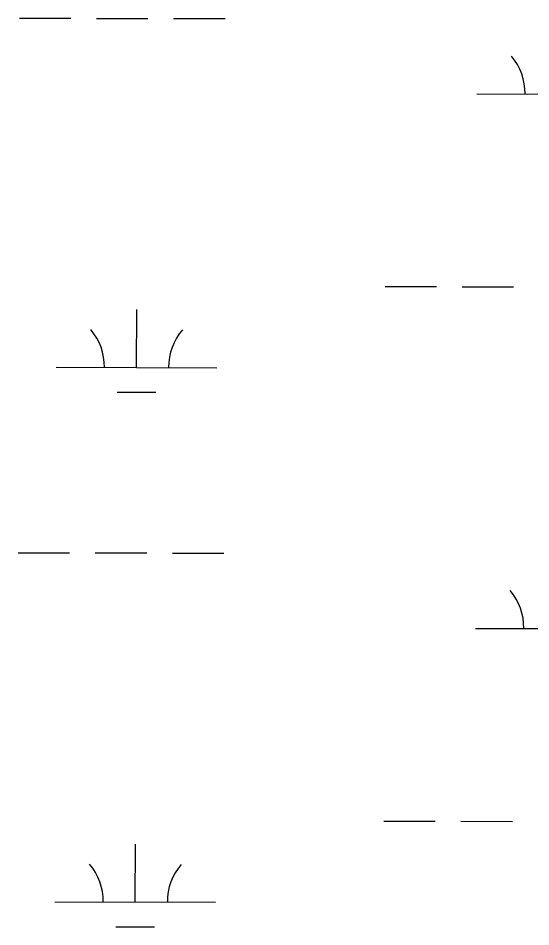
# Model space of a CAD drawing. Extents: x 3177385 to 3215275, y 903885 to 929304.
# Drawn here: x 3198974 to 3199293, y 926156 to 926722 of the extents above; entities that cross this region are included whole.
import ezdxf

# ---------------------------------------------------------------- set-up
doc = ezdxf.new("R2010")
doc.units = 0
doc.layers.add('V-WETL-SWMP', color=7, linetype='Continuous')

msp = doc.modelspace()

# ---------------------------------------------------------------- linework, layer by layer
at = {"layer": 'V-WETL-SWMP'}
for p, q in [((3198974.75, 926721.75), (3199006.75, 926721.67)), ((3199022.75, 926721.64), (3199054.75, 926721.56)), ((3199070.75, 926721.52), (3199102.75, 926721.45)), ((3199259.49, 926674.65), (3199359.49, 926674.42)), ((3199202.36, 926554.72), (3199234.36, 926554.64)), ((3199250.36, 926554.6), (3199282.36, 926554.53)), ((3199047.65, 926504.33), (3199047.74, 926540.33)), ((3198997.65, 926504.45), (3199097.65, 926504.22)), ((3199035.62, 926488.93), (3199059.62, 926488.88)), ((3198973.98, 926389.07), (3199005.98, 926389)), ((3199021.98, 926388.96), (3199053.98, 926388.89)), ((3199069.98, 926388.85), (3199101.98, 926388.78)), ((3199258.71, 926341.98), (3199358.71, 926341.75)), ((3199201.59, 926222.04), (3199233.59, 926221.97)), ((3199249.59, 926221.93), (3199281.59, 926221.86)), ((3199046.88, 926171.66), (3199046.96, 926207.66)), ((3198996.88, 926171.78), (3199096.88, 926171.54)), ((3199034.84, 926156.26), (3199058.84, 926156.2))]:
    msp.add_line(p, q, dxfattribs=at)
for centre, start, end in [((3199254.25, 926675.14), 359.0948, 40.6385), ((3198992.41, 926504.94), 359.0948, 40.6385), ((3199102.9, 926504.68), 139.0948, 180.6385), ((3199253.47, 926342.47), 359.0948, 40.6385), ((3198991.64, 926172.26), 359.0948, 40.6385), ((3199102.12, 926172.01), 139.0948, 180.6385)]:
    msp.add_arc(centre, 35.25, start, end, dxfattribs=at)

doc.saveas('drawing.dxf')
